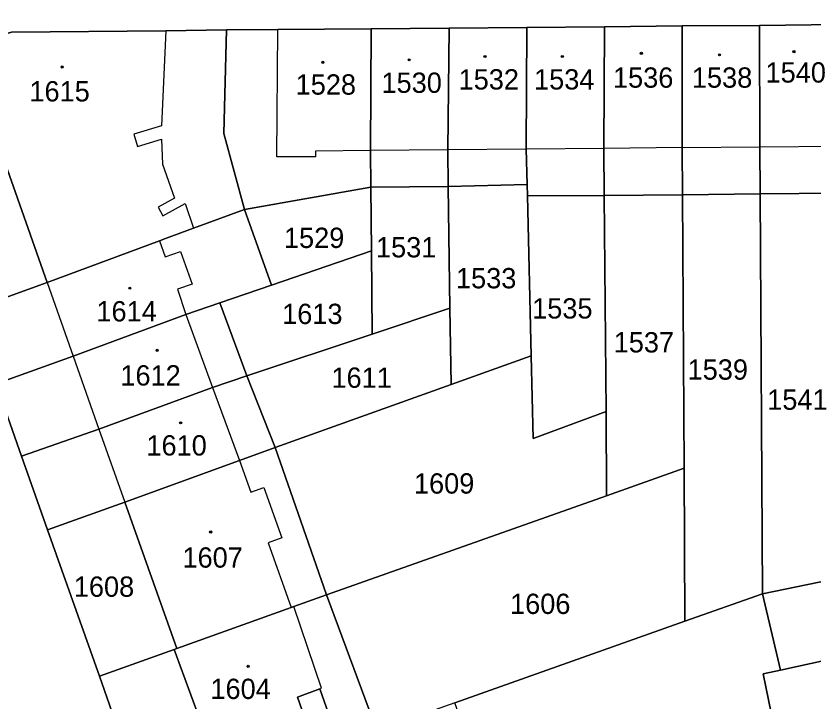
# Model space of a CAD drawing. Extents: x -596233 to -595156, y -1161235 to -1159375.
# Drawn here: x -595945.9 to -595879.1, y -1160959.3 to -1160902 of the extents above; entities that cross this region are included whole.
import ezdxf

# ---------------------------------------------------------------- set-up
doc = ezdxf.new("R2010")
doc.units = 0
for name, color, linetype in [('KN_CAR_KR', 7, 'Continuous'), ('KN_KULTURY', 7, 'Continuous'), ('KN_PARC_CIS_POZ', 7, 'Continuous'), ('KN_PARC_CIS_STAV', 7, 'Continuous'), ('KN_PARC_PLOCHA', 7, 'Continuous'), ('parcely_l', 7, 'Continuous')]:
    doc.layers.add(name, color=color, linetype=linetype)

msp = doc.modelspace()

# ---------------------------------------------------------------- linework, layer by layer
at = {"layer": 'KN_CAR_KR'}
for points in [[(-595933.33, -1160903.2), (-595933.69, -1160911.16)], [(-595924.04, -1160913.77), (-595923.95, -1160903.1)], [(-595933.69, -1160911.16), (-595936.03, -1160911.87)], [(-595936.03, -1160911.87), (-595935.72, -1160912.89)], [(-595935.72, -1160912.89), (-595933.7, -1160912.29)], [(-595933.7, -1160912.29), (-595933.63, -1160914.38)], [(-595916.21, -1160913.24), (-595920.81, -1160913.28)], [(-595920.81, -1160913.28), (-595920.81, -1160913.75)], [(-595909.72, -1160913.17), (-595916.21, -1160913.24)], [(-595903.15, -1160913.11), (-595909.72, -1160913.17)], [(-595896.64, -1160913.05), (-595903.15, -1160913.11)], [(-595890.08, -1160912.98), (-595896.64, -1160913.05)], [(-595890.08, -1160912.98), (-595883.58, -1160912.92)], [(-595883.58, -1160912.92), (-595877.09, -1160912.86)], [(-595920.81, -1160913.75), (-595924.04, -1160913.77)], [(-595933.63, -1160914.38), (-595932.6, -1160917.23)], [(-595932.6, -1160917.23), (-595933.99, -1160917.98)], [(-595933.99, -1160917.98), (-595933.6, -1160918.7)], [(-595933.6, -1160918.7), (-595931.73, -1160917.68)], [(-595931.73, -1160917.68), (-595931.03, -1160919.73)], [(-595933.88, -1160920.79), (-595933.4, -1160922.14)], [(-595933.4, -1160922.14), (-595932.12, -1160921.69)], [(-595932.12, -1160921.69), (-595931.14, -1160924.42)], [(-595943.29, -1160924.29), (-595941.11, -1160930.45)], [(-595931.14, -1160924.42), (-595932.36, -1160924.85)], [(-595932.36, -1160924.85), (-595931.66, -1160926.96)], [(-595931.66, -1160926.96), (-595929.42, -1160933.07)], [(-595941.11, -1160930.45), (-595938.94, -1160936.56)], [(-595929.42, -1160933.07), (-595927.18, -1160939.18)], [(-595938.94, -1160936.56), (-595936.78, -1160942.67)], [(-595927.18, -1160939.18), (-595926.21, -1160941.85)], [(-595926.21, -1160941.85), (-595925.13, -1160941.46)], [(-595925.13, -1160941.46), (-595923.62, -1160945.66)], [(-595923.62, -1160945.66), (-595924.77, -1160946.07)], [(-595924.77, -1160946.07), (-595922.85, -1160951.5)], [(-595920.3, -1160958.25), (-595922.62, -1160951.42)], [(-595920.44, -1160958.31), (-595920.3, -1160958.25)]]:
    msp.add_lwpolyline(points, dxfattribs=at)
at = {"layer": 'KN_KULTURY'}
for centre, radius in [((-595906.61, -1160905.36), 0.09), ((-595906.61, -1160905.36), 0.0398), ((-595900.13, -1160905.36), 0.09), ((-595900.13, -1160905.36), 0.0398), ((-595893.51, -1160905.09), 0.09), ((-595893.51, -1160905.09), 0.0398), ((-595886.96, -1160905.22), 0.09), ((-595886.96, -1160905.22), 0.0398), ((-595880.73, -1160904.95), 0.09), ((-595880.73, -1160904.95), 0.0398), ((-595942.02, -1160906.23), 0.09), ((-595920.19, -1160905.84), 0.09), ((-595920.19, -1160905.84), 0.0398), ((-595912.96, -1160905.63), 0.09), ((-595912.96, -1160905.63), 0.0398), ((-595942.02, -1160906.23), 0.0398), ((-595936.35, -1160924.76), 0.09), ((-595936.35, -1160924.76), 0.0398), ((-595934.07, -1160929.96), 0.09), ((-595934.07, -1160929.96), 0.0398), ((-595932.1, -1160936.03), 0.09), ((-595932.1, -1160936.03), 0.0398), ((-595929.58, -1160945.17), 0.09), ((-595929.58, -1160945.17), 0.0398), ((-595926.44, -1160956.42), 0.09), ((-595926.44, -1160956.42), 0.0398)]:
    msp.add_circle(centre, radius, dxfattribs=at)
at = {"layer": 'KN_PARC_PLOCHA'}
for points in [[(-595815.78, -1160901.96), (-595817.76, -1160902.01), (-595841.12, -1160902.33), (-595841.43, -1160902.34), (-595843.94, -1160902.37), (-595846.36, -1160902.42), (-595851.09, -1160902.46), (-595857.56, -1160902.52), (-595864.11, -1160902.58), (-595870.6, -1160902.63), (-595877.11, -1160902.69), (-595883.61, -1160902.75), (-595890.1, -1160902.8), (-595896.6, -1160902.86), (-595903.09, -1160902.92), (-595909.6, -1160902.97), (-595916.15, -1160903.03), (-595923.95, -1160903.1), (-595928.25, -1160903.13), (-595933.33, -1160903.2), (-595946.28, -1160903.32)], [(-595947.59, -1160932.78), (-595945.44, -1160938.83), (-595943.25, -1160945), (-595938.89, -1160957.26), (-595934.94, -1160968.62), (-595930.87, -1160980.3), (-595928.88, -1160986.02), (-595927.08, -1160991.21), (-595925.25, -1160996.46), (-595923.43, -1161001.7), (-595921.62, -1161006.89), (-595919.83, -1161012.04), (-595916.44, -1161021.78)]]:
    msp.add_lwpolyline(points, dxfattribs=at)
for points in [[(-595890.06, -1160916.93), (-595896.61, -1160917.01), (-595896.64, -1160913.05), (-595896.6, -1160902.86), (-595890.1, -1160902.8), (-595890.08, -1160912.98)], [(-595883.56, -1160916.86), (-595890.06, -1160916.93), (-595890.08, -1160912.98), (-595890.1, -1160902.8), (-595883.61, -1160902.75), (-595883.58, -1160912.92)], [(-595877.05, -1160916.8), (-595883.56, -1160916.86), (-595883.58, -1160912.92), (-595883.61, -1160902.75), (-595877.11, -1160902.69), (-595877.09, -1160912.86)], [(-595943.29, -1160924.29), (-595949.78, -1160926.63), (-595956.73, -1160906.16), (-595955.25, -1160903.92), (-595948.73, -1160903.45), (-595949.9, -1160905.25), (-595948.78, -1160905.8), (-595948.96, -1160908.25)], [(-595926.74, -1160918.16), (-595931.03, -1160919.73), (-595933.36, -1160920.59), (-595933.88, -1160920.79), (-595943.29, -1160924.29), (-595948.96, -1160908.25), (-595948.78, -1160905.8), (-595949.9, -1160905.25), (-595948.73, -1160903.45), (-595947.9, -1160904.09), (-595947.2, -1160903.61), (-595946.28, -1160903.32), (-595933.33, -1160903.2), (-595928.25, -1160903.13), (-595928.47, -1160911.8)], [(-595916.18, -1160916.29), (-595926.74, -1160918.16), (-595928.47, -1160911.8), (-595928.25, -1160903.13), (-595923.95, -1160903.1), (-595916.15, -1160903.03), (-595916.21, -1160913.24)], [(-595909.68, -1160916.24), (-595916.18, -1160916.29), (-595916.21, -1160913.24), (-595916.15, -1160903.03), (-595909.6, -1160902.97), (-595909.72, -1160913.17)], [(-595903.08, -1160916.08), (-595909.68, -1160916.24), (-595909.72, -1160913.17), (-595909.6, -1160902.97), (-595903.09, -1160902.92), (-595903.15, -1160913.11)], [(-595896.61, -1160917.01), (-595903.05, -1160917.03), (-595903.08, -1160916.08), (-595903.15, -1160913.11), (-595903.09, -1160902.92), (-595896.6, -1160902.86), (-595896.64, -1160913.05)], [(-595903.05, -1160917.03), (-595902.73, -1160930.41), (-595909.45, -1160932.82), (-595909.54, -1160926.42), (-595909.68, -1160916.24), (-595903.08, -1160916.08)], [(-595916.12, -1160921.63), (-595924.49, -1160924.5), (-595926.74, -1160918.16), (-595916.18, -1160916.29)], [(-595909.54, -1160926.42), (-595916.05, -1160928.6), (-595916.12, -1160921.63), (-595916.18, -1160916.29), (-595909.68, -1160916.24)], [(-595876.71, -1160948.99), (-595883.36, -1160950.34), (-595883.56, -1160916.86), (-595877.05, -1160916.8)], [(-595896.47, -1160935.08), (-595902.56, -1160937.35), (-595902.73, -1160930.41), (-595903.05, -1160917.03), (-595896.61, -1160917.01)], [(-595889.93, -1160939.84), (-595896.42, -1160942.14), (-595896.47, -1160935.08), (-595896.61, -1160917.01), (-595890.06, -1160916.93)], [(-595883.36, -1160950.34), (-595889.86, -1160952.65), (-595889.93, -1160939.84), (-595890.06, -1160916.93), (-595883.56, -1160916.86)], [(-595924.49, -1160924.5), (-595928.81, -1160925.98), (-595931.66, -1160926.96), (-595941.11, -1160930.45), (-595947.59, -1160932.78), (-595949.78, -1160926.63), (-595943.29, -1160924.29), (-595933.88, -1160920.79), (-595933.36, -1160920.59), (-595931.03, -1160919.73), (-595926.74, -1160918.16)], [(-595916.05, -1160928.6), (-595926.56, -1160932.11), (-595928.81, -1160925.98), (-595924.49, -1160924.5), (-595916.12, -1160921.63)], [(-595926.56, -1160932.11), (-595929.42, -1160933.07), (-595938.94, -1160936.56), (-595945.44, -1160938.83), (-595947.59, -1160932.78), (-595941.11, -1160930.45), (-595931.66, -1160926.96), (-595928.81, -1160925.98)], [(-595909.45, -1160932.82), (-595924.17, -1160938.1), (-595926.56, -1160932.11), (-595916.05, -1160928.6), (-595909.54, -1160926.42)], [(-595896.47, -1160935.08), (-595896.42, -1160942.14), (-595919.87, -1160950.45), (-595924.17, -1160938.1), (-595909.45, -1160932.82), (-595902.73, -1160930.41), (-595902.56, -1160937.35)], [(-595924.17, -1160938.1), (-595927.18, -1160939.18), (-595936.78, -1160942.67), (-595943.25, -1160945), (-595945.44, -1160938.83), (-595938.94, -1160936.56), (-595929.42, -1160933.07), (-595926.56, -1160932.11)], [(-595919.87, -1160950.45), (-595922.62, -1160951.42), (-595922.85, -1160951.5), (-595932.43, -1160954.94), (-595936.78, -1160942.67), (-595927.18, -1160939.18), (-595924.17, -1160938.1)], [(-595889.86, -1160952.65), (-595909.14, -1160959.48), (-595914.25, -1160961.29), (-595915.66, -1160961.79), (-595919.87, -1160950.45), (-595896.42, -1160942.14), (-595889.93, -1160939.84)], [(-595932.43, -1160954.94), (-595932.63, -1160955.01), (-595938.89, -1160957.26), (-595943.25, -1160945), (-595936.78, -1160942.67)], [(-595846.71, -1160949.6), (-595850.26, -1160950.31), (-595853.66, -1160950.99), (-595875.53, -1160955.36), (-595877.93, -1160955.88), (-595881.86, -1160956.74), (-595883.36, -1160950.34), (-595876.71, -1160948.99), (-595869.96, -1160947.63), (-595851.4, -1160943.88), (-595848.14, -1160943.22)], [(-595915.66, -1160961.79), (-595918.81, -1160962.91), (-595920.44, -1160958.31), (-595922.32, -1160959.01), (-595921.36, -1160961.72), (-595929.14, -1160964.5), (-595932.63, -1160955.01), (-595932.43, -1160954.94), (-595922.85, -1160951.5), (-595922.62, -1160951.42), (-595919.87, -1160950.45)], [(-595881.86, -1160956.74), (-595883.3, -1160957.05), (-595881.96, -1160963.58), (-595887.39, -1160964.71), (-595907.93, -1160972.28), (-595908.82, -1160969.66), (-595911.02, -1160970.44), (-595912.44, -1160966.41), (-595907.31, -1160964.56), (-595909.14, -1160959.48), (-595889.86, -1160952.65), (-595883.36, -1160950.34)], [(-595918.81, -1160962.91), (-595934.94, -1160968.62), (-595938.89, -1160957.26), (-595932.63, -1160955.01), (-595929.14, -1160964.5), (-595921.36, -1160961.72), (-595922.32, -1160959.01), (-595920.44, -1160958.31)], [(-595870.47, -1160992.32), (-595875.81, -1160993.61), (-595881.96, -1160963.58), (-595883.3, -1160957.05), (-595881.86, -1160956.74), (-595877.93, -1160955.88)]]:
    msp.add_lwpolyline(points, close=True, dxfattribs=at)
at = {"layer": 'parcely_l'}
for points in [[(-595890.1, -1160902.8), (-595896.6, -1160902.86)], [(-595890.1, -1160902.8), (-595883.61, -1160902.75)], [(-595890.06, -1160916.93), (-595890.08, -1160912.98), (-595890.1, -1160902.8)], [(-595883.61, -1160902.75), (-595877.11, -1160902.69)], [(-595883.56, -1160916.86), (-595883.58, -1160912.92), (-595883.61, -1160902.75)], [(-595948.73, -1160903.45), (-595949.9, -1160905.25), (-595948.78, -1160905.8), (-595948.96, -1160908.25), (-595943.29, -1160924.29)], [(-595928.25, -1160903.13), (-595933.33, -1160903.2), (-595946.28, -1160903.32), (-595947.2, -1160903.61), (-595947.9, -1160904.09), (-595948.73, -1160903.45)], [(-595928.25, -1160903.13), (-595928.47, -1160911.8), (-595926.74, -1160918.16)], [(-595916.15, -1160903.03), (-595923.95, -1160903.1), (-595928.25, -1160903.13)], [(-595916.18, -1160916.29), (-595916.21, -1160913.24), (-595916.15, -1160903.03)], [(-595909.6, -1160902.97), (-595916.15, -1160903.03)], [(-595909.6, -1160902.97), (-595909.72, -1160913.17), (-595909.68, -1160916.24)], [(-595903.09, -1160902.92), (-595909.6, -1160902.97)], [(-595903.09, -1160902.92), (-595903.15, -1160913.11), (-595903.08, -1160916.08)], [(-595896.6, -1160902.86), (-595903.09, -1160902.92)], [(-595896.6, -1160902.86), (-595896.64, -1160913.05), (-595896.61, -1160917.01)], [(-595909.68, -1160916.24), (-595903.08, -1160916.08)], [(-595903.08, -1160916.08), (-595903.05, -1160917.03)], [(-595926.74, -1160918.16), (-595916.18, -1160916.29)], [(-595909.68, -1160916.24), (-595916.18, -1160916.29)], [(-595916.18, -1160916.29), (-595916.12, -1160921.63)], [(-595909.68, -1160916.24), (-595909.54, -1160926.42)], [(-595877.05, -1160916.8), (-595883.56, -1160916.86)], [(-595903.05, -1160917.03), (-595896.61, -1160917.01)], [(-595903.05, -1160917.03), (-595902.73, -1160930.41)], [(-595896.61, -1160917.01), (-595890.06, -1160916.93)], [(-595896.47, -1160935.08), (-595896.61, -1160917.01)], [(-595883.56, -1160916.86), (-595890.06, -1160916.93)], [(-595890.06, -1160916.93), (-595889.93, -1160939.84)], [(-595883.36, -1160950.34), (-595883.56, -1160916.86)], [(-595926.74, -1160918.16), (-595931.03, -1160919.73), (-595933.36, -1160920.59), (-595933.88, -1160920.79), (-595943.29, -1160924.29)], [(-595924.49, -1160924.5), (-595926.74, -1160918.16)], [(-595916.12, -1160921.63), (-595924.49, -1160924.5)], [(-595916.05, -1160928.6), (-595916.12, -1160921.63)], [(-595943.29, -1160924.29), (-595949.78, -1160926.63)], [(-595924.49, -1160924.5), (-595928.81, -1160925.98)], [(-595947.59, -1160932.78), (-595941.11, -1160930.45), (-595931.66, -1160926.96), (-595928.81, -1160925.98)], [(-595928.81, -1160925.98), (-595926.56, -1160932.11)], [(-595909.54, -1160926.42), (-595916.05, -1160928.6)], [(-595909.45, -1160932.82), (-595909.54, -1160926.42)], [(-595926.56, -1160932.11), (-595916.05, -1160928.6)], [(-595909.45, -1160932.82), (-595902.73, -1160930.41)], [(-595902.73, -1160930.41), (-595902.56, -1160937.35), (-595896.47, -1160935.08)], [(-595945.44, -1160938.83), (-595938.94, -1160936.56), (-595929.42, -1160933.07), (-595926.56, -1160932.11)], [(-595926.56, -1160932.11), (-595924.17, -1160938.1)], [(-595947.59, -1160932.78), (-595945.44, -1160938.83)], [(-595924.17, -1160938.1), (-595909.45, -1160932.82)], [(-595896.47, -1160935.08), (-595896.42, -1160942.14)], [(-595924.17, -1160938.1), (-595927.18, -1160939.18), (-595936.78, -1160942.67)], [(-595919.87, -1160950.45), (-595924.17, -1160938.1)], [(-595943.25, -1160945), (-595945.44, -1160938.83)], [(-595889.93, -1160939.84), (-595896.42, -1160942.14)], [(-595889.86, -1160952.65), (-595889.93, -1160939.84)], [(-595896.42, -1160942.14), (-595919.87, -1160950.45)], [(-595936.78, -1160942.67), (-595943.25, -1160945)], [(-595936.78, -1160942.67), (-595932.43, -1160954.94)], [(-595943.25, -1160945), (-595938.89, -1160957.26)], [(-595876.71, -1160948.99), (-595883.36, -1160950.34)], [(-595919.87, -1160950.45), (-595922.62, -1160951.42), (-595922.85, -1160951.5), (-595932.43, -1160954.94)], [(-595919.87, -1160950.45), (-595915.66, -1160961.79)], [(-595889.86, -1160952.65), (-595883.36, -1160950.34)], [(-595883.36, -1160950.34), (-595881.86, -1160956.74)], [(-595909.14, -1160959.48), (-595889.86, -1160952.65)], [(-595932.63, -1160955.01), (-595938.89, -1160957.26)], [(-595932.43, -1160954.94), (-595932.63, -1160955.01)], [(-595918.81, -1160962.91), (-595920.44, -1160958.31), (-595922.32, -1160959.01), (-595921.36, -1160961.72), (-595929.14, -1160964.5), (-595932.63, -1160955.01)], [(-595877.93, -1160955.88), (-595881.86, -1160956.74)], [(-595881.86, -1160956.74), (-595883.3, -1160957.05), (-595881.96, -1160963.58)], [(-595938.89, -1160957.26), (-595934.94, -1160968.62)]]:
    msp.add_lwpolyline(points, dxfattribs=at)

# ---------------------------------------------------------------- texts
at = {"layer": 'KN_PARC_CIS_POZ'}
for s, p in [('1529', (-595923.4466, -1160921.39)), ('1531', (-595915.7366, -1160922.18)), ('1533', (-595909.0366, -1160924.77)), ('1613', (-595923.5966, -1160927.76)), ('1535', (-595902.6566, -1160927.3)), ('1537', (-595895.8266, -1160930.14)), ('1539', (-595889.6366, -1160932.42)), ('1611', (-595919.4666, -1160933.1)), ('1541', (-595882.9666, -1160934.94)), ('1609', (-595912.5566, -1160941.96)), ('1608', (-595941.0466, -1160950.6)), ('1606', (-595904.5066, -1160952.04))]:
    msp.add_text(s, height=1.7, dxfattribs=at).set_placement(p)
at = {"layer": 'KN_PARC_CIS_STAV'}
for s, p in [('1540', (-595883.1066, -1160907.54)), ('1528', (-595922.4666, -1160908.55)), ('1530', (-595915.2766, -1160908.4)), ('1532', (-595908.8166, -1160908.12)), ('1534', (-595902.4966, -1160908.12)), ('1536', (-595895.8866, -1160907.97)), ('1538', (-595889.2766, -1160907.97)), ('1615', (-595944.7666, -1160909.12)), ('1614', (-595939.1566, -1160927.54)), ('1612', (-595937.1466, -1160932.91)), ('1610', (-595934.9666, -1160938.77)), ('1607', (-595931.9466, -1160948.16)), ('1604', (-595929.6066, -1160959.16))]:
    msp.add_text(s, height=1.7, dxfattribs=at).set_placement(p)

doc.saveas('drawing.dxf')
